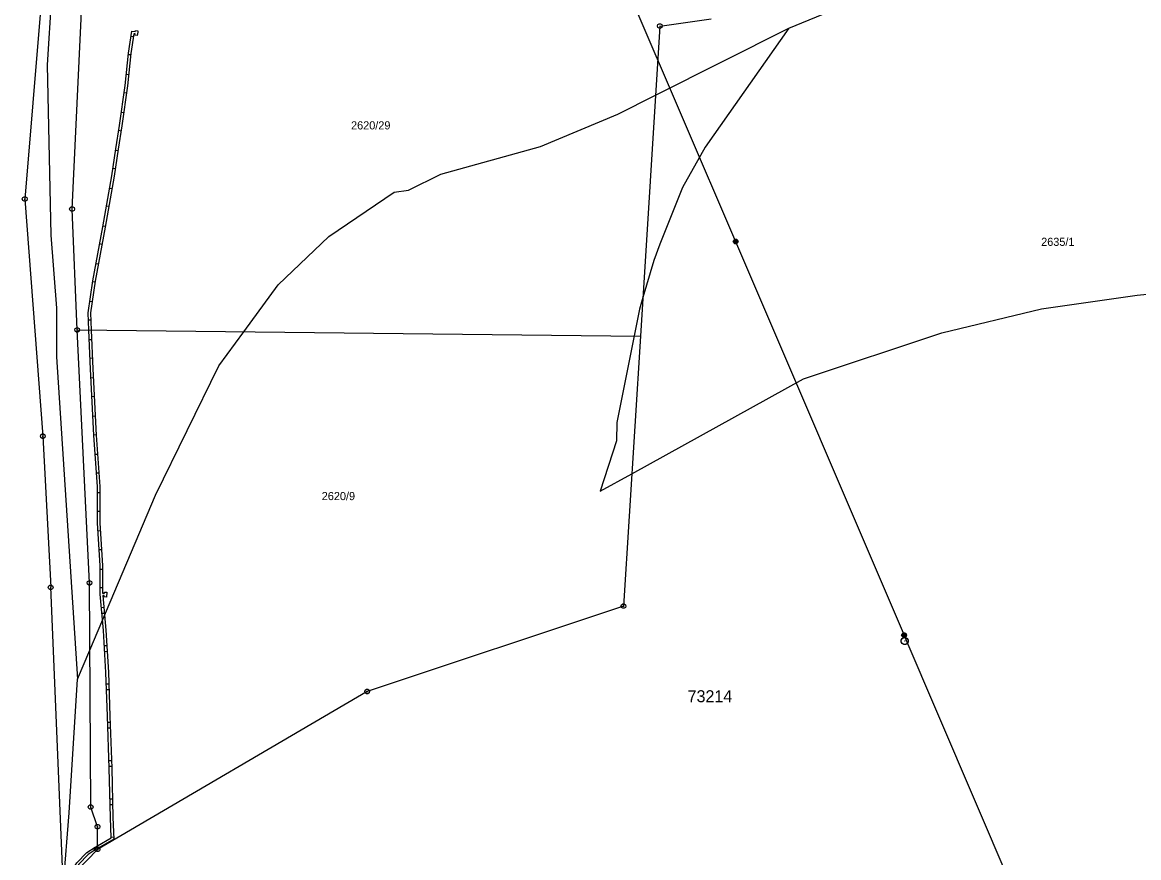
# Model space of a CAD drawing. Extents: x -760611 to -758411, y -1176479 to -1174807.
# Drawn here: x -759467.6 to -759234.5, y -1175751.3 to -1175576.9 of the extents above; entities that cross this region are included whole.
import ezdxf

# ---------------------------------------------------------------- set-up
doc = ezdxf.new("R2010")
doc.units = 0
for name, color, linetype in [('1', 7, 'Continuous'), ('11', 7, 'Continuous'), ('13', 7, 'Continuous'), ('2', 7, 'Continuous'), ('6', 7, 'Continuous'), ('8', 7, 'Continuous')]:
    doc.layers.add(name, color=color, linetype=linetype)

msp = doc.modelspace()

# ---------------------------------------------------------------- linework, layer by layer
at = {"layer": '1'}
for p, q in [((-759457.17, -1175615.9), (-759454.06, -1175551.22)), ((-759463.68, -1175573.58), (-759467.05, -1175613.8)), ((-759334.43, -1175577.69), (-759323.75, -1175576.16)), ((-759334.43, -1175577.69), (-759338.5, -1175642.39)), ((-759467.05, -1175613.8), (-759463.28, -1175663.3)), ((-759456.11, -1175641.13), (-759457.17, -1175615.9)), ((-759453.54, -1175693.94), (-759456.11, -1175641.13)), ((-759456.11, -1175641.13), (-759338.5, -1175642.39)), ((-759338.5, -1175642.39), (-759342.05, -1175698.77)), ((-759463.28, -1175663.3), (-759461.64, -1175694.85)), ((-759458.99, -1175756.9), (-759461.64, -1175694.85)), ((-759453.28, -1175740.72), (-759453.54, -1175693.94)), ((-759342.05, -1175698.77), (-759395.55, -1175716.6)), ((-759395.55, -1175716.6), (-759451.87, -1175749.56)), ((-759451.87, -1175744.82), (-759453.28, -1175740.72)), ((-759451.87, -1175749.56), (-759451.87, -1175744.82)), ((-759458.99, -1175756.9), (-759451.87, -1175749.56))]:
    msp.add_line(p, q, dxfattribs=at)
at = {"layer": '11'}
for points in [[(-759417.11, -1175389.67), (-759430.06, -1175427.22), (-759431.68, -1175431.91), (-759436.83, -1175448.81), (-759436.84, -1175448.85), (-759441.18, -1175464.55), (-759443.99, -1175474.7), (-759447.3, -1175486.67), (-759452.72, -1175506.28), (-759454.89, -1175518.12), (-759456.6, -1175523.19), (-759458.34, -1175536.72), (-759460.54, -1175557.02), (-759462.34, -1175585.79), (-759461.62, -1175621.33), (-759460.4, -1175636.57), (-759460.44, -1175646.73), (-759456.01, -1175714.03)], [(-759307.54, -1175578.1), (-759291.72, -1175571.57), (-759263.55, -1175559.94), (-759222.29, -1175542.91)], [(-759456.01, -1175714.03), (-759453.46, -1175707.99), (-759439.76, -1175675.6), (-759426.52, -1175648.59), (-759421.33, -1175641.5), (-759414.16, -1175631.72), (-759403.53, -1175621.62), (-759389.93, -1175612.38), (-759386.96, -1175611.97), (-759380.16, -1175608.62), (-759359.36, -1175602.8), (-759343.23, -1175596.11), (-759335.34, -1175592.13), (-759307.54, -1175578.1)], [(-759307.54, -1175578.1), (-759325.02, -1175602.97), (-759329.71, -1175611.41), (-759334.42, -1175623.24), (-759335.7, -1175626.62), (-759337.99, -1175634.35), (-759338.71, -1175636.76), (-759339.84, -1175642.38), (-759343.46, -1175660.43), (-759343.47, -1175664.24), (-759346.9, -1175674.8), (-759340.31, -1175671.16), (-759304.42, -1175651.31), (-759275.55, -1175641.73), (-759254.75, -1175636.75), (-759234.81, -1175633.89), (-759211.06, -1175631.47), (-759189.42, -1175626.92), (-759169.04, -1175620.25), (-759158.84, -1175614.38), (-759133.78, -1175600.97), (-759110.4, -1175585)], [(-759460.47, -1175775.32), (-759460.01, -1175769.57), (-759459.43, -1175762.28), (-759458.99, -1175756.79), (-759457.81, -1175741.95), (-759456.01, -1175714.03)]]:
    msp.add_lwpolyline(points, dxfattribs=at)
at = {"layer": '13'}
for p, q in [((-759444.88, -1175579.83), (-759444.39, -1175579.9)), ((-759444.95, -1175583.73), (-759445.45, -1175583.68)), ((-759445.87, -1175587.76), (-759445.37, -1175587.81)), ((-759445.81, -1175591.68), (-759446.31, -1175591.61)), ((-759446.88, -1175595.7), (-759446.38, -1175595.77)), ((-759446.93, -1175599.6), (-759447.42, -1175599.52)), ((-759448.08, -1175603.61), (-759447.58, -1175603.68)), ((-759448.17, -1175607.5), (-759448.66, -1175607.43)), ((-759449.35, -1175611.5), (-759448.86, -1175611.59)), ((-759449.52, -1175615.39), (-759450.01, -1175615.3)), ((-759450.73, -1175619.38), (-759450.24, -1175619.47)), ((-759450.93, -1175623.26), (-759451.42, -1175623.17)), ((-759452.18, -1175627.25), (-759451.69, -1175627.34)), ((-759452.38, -1175631.13), (-759452.87, -1175631.06)), ((-759453.49, -1175635.14), (-759452.99, -1175635.22)), ((-759453.28, -1175639.06), (-759453.78, -1175639.08)), ((-759453.61, -1175643.11), (-759453.11, -1175643.09)), ((-759452.94, -1175647.05), (-759453.44, -1175647.07)), ((-759453.25, -1175651.1), (-759452.75, -1175651.08)), ((-759452.56, -1175655.04), (-759453.05, -1175655.07)), ((-759452.86, -1175659.09), (-759452.36, -1175659.07)), ((-759452.16, -1175663.03), (-759452.66, -1175663.07)), ((-759452.36, -1175667.08), (-759451.87, -1175667.04)), ((-759451.57, -1175671.01), (-759452.07, -1175671.05)), ((-759451.86, -1175675.06), (-759451.36, -1175675.06)), ((-759451.35, -1175679), (-759451.85, -1175679)), ((-759451.75, -1175683.06), (-759451.25, -1175683.02)), ((-759451, -1175686.99), (-759451.5, -1175687.02)), ((-759451.3, -1175691.04), (-759450.8, -1175691.04)), ((-759450.8, -1175694.99), (-759451.3, -1175694.99)), ((-759451.04, -1175699.03), (-759450.55, -1175698.98)), ((-759450.42, -1175700.29), (-759450.92, -1175700.34)), ((-759450.42, -1175707), (-759449.92, -1175706.98)), ((-759449.84, -1175708.27), (-759450.34, -1175708.3)), ((-759450.01, -1175714.99), (-759449.51, -1175714.98)), ((-759449.47, -1175716.26), (-759449.97, -1175716.28)), ((-759449.75, -1175722.99), (-759449.25, -1175722.97)), ((-759449.21, -1175724.26), (-759449.71, -1175724.28)), ((-759449.46, -1175730.98), (-759448.96, -1175730.97)), ((-759448.91, -1175732.25), (-759449.41, -1175732.26)), ((-759449.26, -1175738.98), (-759448.76, -1175738.97)), ((-759448.73, -1175740.25), (-759449.23, -1175740.26)), ((-759448.99, -1175746.98), (-759448.49, -1175746.95)), ((-759452.76, -1175749.29), (-759452.51, -1175749.73))]:
    msp.add_line(p, q, dxfattribs=at)
for points in [[(-759444.72, -1175578.76), (-759443.97, -1175578.85), (-759443.94, -1175578.6), (-759443.44, -1175578.66), (-759443.47, -1175578.91), (-759443.53, -1175579.41), (-759443.56, -1175579.66), (-759444.06, -1175579.6), (-759444.03, -1175579.35), (-759444.3, -1175579.32), (-759444.92, -1175583.39), (-759445.6, -1175590.14), (-759446.76, -1175598.53), (-759447.53, -1175603.38), (-759448.4, -1175609.02), (-759450.27, -1175619.69), (-759452.35, -1175630.94), (-759453.34, -1175637.57), (-759453.19, -1175641.16), (-759452.84, -1175649.27), (-759452.16, -1175663.07), (-759451.36, -1175673.83), (-759451.35, -1175681.45), (-759450.8, -1175690.28), (-759450.8, -1175696.04), (-759450.42, -1175696.08), (-759450.39, -1175695.83), (-759449.9, -1175695.88), (-759449.92, -1175696.13), (-759449.97, -1175696.63), (-759449.99, -1175696.88), (-759450.49, -1175696.83), (-759450.47, -1175696.58), (-759450.77, -1175696.55), (-759450.1, -1175703.81), (-759449.59, -1175712.58), (-759449.3, -1175721.72), (-759448.9, -1175732.61), (-759448.67, -1175742.91), (-759448.46, -1175747.4)], [(-759448.46, -1175747.4), (-759451.87, -1175749.37), (-759451.87, -1175748.79), (-759448.98, -1175747.12), (-759449.17, -1175742.93), (-759449.4, -1175732.63), (-759449.8, -1175721.74), (-759450.09, -1175712.6), (-759450.6, -1175703.83), (-759451.3, -1175696.27), (-759451.3, -1175690.3), (-759451.85, -1175681.49), (-759451.86, -1175673.87), (-759452.66, -1175663.11), (-759453.34, -1175649.29), (-759453.69, -1175641.16), (-759453.84, -1175637.53), (-759452.85, -1175630.85), (-759450.77, -1175619.59), (-759448.9, -1175608.94), (-759448.03, -1175603.3), (-759447.26, -1175598.46), (-759446.1, -1175590.08), (-759445.42, -1175583.32), (-759444.72, -1175578.76)]]:
    msp.add_lwpolyline(points, dxfattribs=at)
msp.add_lwpolyline([(-759457.53, -1175755.4), (-759457.54, -1175754.95), (-759456.89, -1175753.49), (-759456.18, -1175752.34), (-759454.1, -1175750.22), (-759452.38, -1175749.08), (-759451.87, -1175748.79), (-759451.87, -1175749.37), (-759452.11, -1175749.51), (-759453.78, -1175750.6), (-759455.78, -1175752.66), (-759456.45, -1175753.71), (-759456.91, -1175754.76)], close=True, dxfattribs=at)
at = {"layer": '6'}
for p, q in [((-759356.23, -1175534.93), (-759318.62, -1175622.68)), ((-759318.62, -1175622.68), (-759283.46, -1175704.86)), ((-759237.27, -1175812.43), (-759283.46, -1175704.86))]:
    msp.add_line(p, q, dxfattribs=at)
for points in [[(-759318.77, -1175622.2), (-759318.46, -1175622.2), (-759318.21, -1175622.38), (-759318.11, -1175622.67), (-759318.21, -1175622.96), (-759318.46, -1175623.14), (-759318.77, -1175623.14), (-759319.02, -1175622.96), (-759319.12, -1175622.67), (-759319.02, -1175622.38), (-759318.77, -1175622.2), (-759318.74, -1175622.24), (-759318.5, -1175622.24), (-759318.34, -1175622.32), (-759318.9, -1175622.32), (-759318.98, -1175622.4), (-759318.26, -1175622.4), (-759318.26, -1175622.48), (-759318.98, -1175622.48), (-759319.02, -1175622.56), (-759318.22, -1175622.56), (-759318.18, -1175622.64), (-759319.06, -1175622.64), (-759319.06, -1175622.72), (-759318.18, -1175622.72), (-759318.21, -1175622.8), (-759319.02, -1175622.8), (-759319.01, -1175622.88), (-759318.2, -1175622.88), (-759318.25, -1175622.96), (-759318.97, -1175622.96), (-759318.89, -1175623.04), (-759318.33, -1175623.04), (-759318.44, -1175623.12), (-759318.78, -1175623.12)], [(-759283.61, -1175704.38), (-759283.3, -1175704.38), (-759283.05, -1175704.56), (-759282.95, -1175704.85), (-759283.05, -1175705.14), (-759283.3, -1175705.32), (-759283.61, -1175705.32), (-759283.86, -1175705.14), (-759283.96, -1175704.85), (-759283.86, -1175704.56), (-759283.61, -1175704.38), (-759283.58, -1175704.42), (-759283.34, -1175704.42), (-759283.18, -1175704.5), (-759283.74, -1175704.5), (-759283.82, -1175704.58), (-759283.1, -1175704.58), (-759283.1, -1175704.66), (-759283.82, -1175704.66), (-759283.86, -1175704.74), (-759283.06, -1175704.74), (-759283.02, -1175704.82), (-759283.9, -1175704.82), (-759283.9, -1175704.9), (-759283.02, -1175704.9), (-759283.05, -1175704.98), (-759283.86, -1175704.98), (-759283.85, -1175705.06), (-759283.04, -1175705.06), (-759283.09, -1175705.14), (-759283.81, -1175705.14), (-759283.73, -1175705.22), (-759283.17, -1175705.22), (-759283.28, -1175705.3), (-759283.62, -1175705.3)]]:
    msp.add_lwpolyline(points, dxfattribs=at)
at = {"layer": '8'}
for p, q in [((-759334.55, -1175577.69), (-759334.31, -1175577.69)), ((-759467.17, -1175613.8), (-759466.93, -1175613.8)), ((-759457.29, -1175615.9), (-759457.05, -1175615.9)), ((-759456.23, -1175641.13), (-759455.99, -1175641.13)), ((-759463.4, -1175663.3), (-759463.16, -1175663.3)), ((-759461.76, -1175694.85), (-759461.52, -1175694.85)), ((-759453.66, -1175693.94), (-759453.42, -1175693.94)), ((-759342.17, -1175698.77), (-759341.93, -1175698.77)), ((-759283.36, -1175706.05), (-759283.26, -1175706.05)), ((-759395.67, -1175716.6), (-759395.43, -1175716.6)), ((-759453.4, -1175740.72), (-759453.16, -1175740.72)), ((-759451.99, -1175744.82), (-759451.75, -1175744.82)), ((-759451.99, -1175749.56), (-759451.75, -1175749.56))]:
    msp.add_line(p, q, dxfattribs=at)
for points in [[(-759334.28, -1175577.21), (-759334.03, -1175577.39), (-759333.93, -1175577.68), (-759334.03, -1175577.97), (-759334.28, -1175578.15), (-759334.59, -1175578.15), (-759334.84, -1175577.97), (-759334.94, -1175577.68), (-759334.84, -1175577.39), (-759334.59, -1175577.21)], [(-759466.9, -1175613.32), (-759466.65, -1175613.5), (-759466.55, -1175613.79), (-759466.65, -1175614.08), (-759466.9, -1175614.26), (-759467.21, -1175614.26), (-759467.46, -1175614.08), (-759467.56, -1175613.79), (-759467.46, -1175613.5), (-759467.21, -1175613.32)], [(-759457.02, -1175615.42), (-759456.77, -1175615.6), (-759456.67, -1175615.89), (-759456.77, -1175616.18), (-759457.02, -1175616.36), (-759457.33, -1175616.36), (-759457.58, -1175616.18), (-759457.68, -1175615.89), (-759457.58, -1175615.6), (-759457.33, -1175615.42)], [(-759455.96, -1175640.65), (-759455.71, -1175640.83), (-759455.61, -1175641.12), (-759455.71, -1175641.41), (-759455.96, -1175641.59), (-759456.27, -1175641.59), (-759456.52, -1175641.41), (-759456.62, -1175641.12), (-759456.52, -1175640.83), (-759456.27, -1175640.65)], [(-759463.13, -1175662.82), (-759462.88, -1175663), (-759462.78, -1175663.29), (-759462.88, -1175663.58), (-759463.13, -1175663.76), (-759463.44, -1175663.76), (-759463.69, -1175663.58), (-759463.79, -1175663.29), (-759463.69, -1175663), (-759463.44, -1175662.82)], [(-759461.49, -1175694.37), (-759461.24, -1175694.55), (-759461.14, -1175694.84), (-759461.24, -1175695.13), (-759461.49, -1175695.31), (-759461.8, -1175695.31), (-759462.05, -1175695.13), (-759462.15, -1175694.84), (-759462.05, -1175694.55), (-759461.8, -1175694.37)], [(-759453.39, -1175693.46), (-759453.14, -1175693.64), (-759453.04, -1175693.93), (-759453.14, -1175694.22), (-759453.39, -1175694.4), (-759453.7, -1175694.4), (-759453.95, -1175694.22), (-759454.05, -1175693.93), (-759453.95, -1175693.64), (-759453.7, -1175693.46)], [(-759341.9, -1175698.29), (-759341.65, -1175698.47), (-759341.55, -1175698.76), (-759341.65, -1175699.05), (-759341.9, -1175699.23), (-759342.21, -1175699.23), (-759342.46, -1175699.05), (-759342.56, -1175698.76), (-759342.46, -1175698.47), (-759342.21, -1175698.29)], [(-759283.12, -1175705.33), (-759282.78, -1175705.52), (-759282.59, -1175705.86), (-759282.59, -1175706.25), (-759282.78, -1175706.59), (-759283.12, -1175706.78), (-759283.51, -1175706.78), (-759283.85, -1175706.59), (-759284.04, -1175706.25), (-759284.04, -1175705.86), (-759283.85, -1175705.52), (-759283.51, -1175705.33)], [(-759395.4, -1175716.12), (-759395.15, -1175716.3), (-759395.05, -1175716.59), (-759395.15, -1175716.88), (-759395.4, -1175717.06), (-759395.71, -1175717.06), (-759395.96, -1175716.88), (-759396.06, -1175716.59), (-759395.96, -1175716.3), (-759395.71, -1175716.12)], [(-759453.13, -1175740.24), (-759452.88, -1175740.42), (-759452.78, -1175740.71), (-759452.88, -1175741), (-759453.13, -1175741.18), (-759453.44, -1175741.18), (-759453.69, -1175741), (-759453.79, -1175740.71), (-759453.69, -1175740.42), (-759453.44, -1175740.24)], [(-759451.72, -1175744.34), (-759451.47, -1175744.52), (-759451.37, -1175744.81), (-759451.47, -1175745.1), (-759451.72, -1175745.28), (-759452.03, -1175745.28), (-759452.28, -1175745.1), (-759452.38, -1175744.81), (-759452.28, -1175744.52), (-759452.03, -1175744.34)], [(-759451.72, -1175749.08), (-759451.47, -1175749.26), (-759451.37, -1175749.55), (-759451.47, -1175749.84), (-759451.72, -1175750.02), (-759452.03, -1175750.02), (-759452.28, -1175749.84), (-759452.38, -1175749.55), (-759452.28, -1175749.26), (-759452.03, -1175749.08)]]:
    msp.add_lwpolyline(points, close=True, dxfattribs=at)

# ---------------------------------------------------------------- texts
at = {"layer": '11'}
msp.add_text('73214', height=2.5, dxfattribs=at).set_placement((-759328.64, -1175718.83))
at = {"layer": '2'}
for s, p in [('2620/29', (-759398.92, -1175599.27)), ('2635/1', (-759254.83, -1175623.58)), ('2620/9', (-759405.04, -1175676.65))]:
    msp.add_text(s, height=1.7, dxfattribs=at).set_placement(p)

doc.saveas('drawing.dxf')
